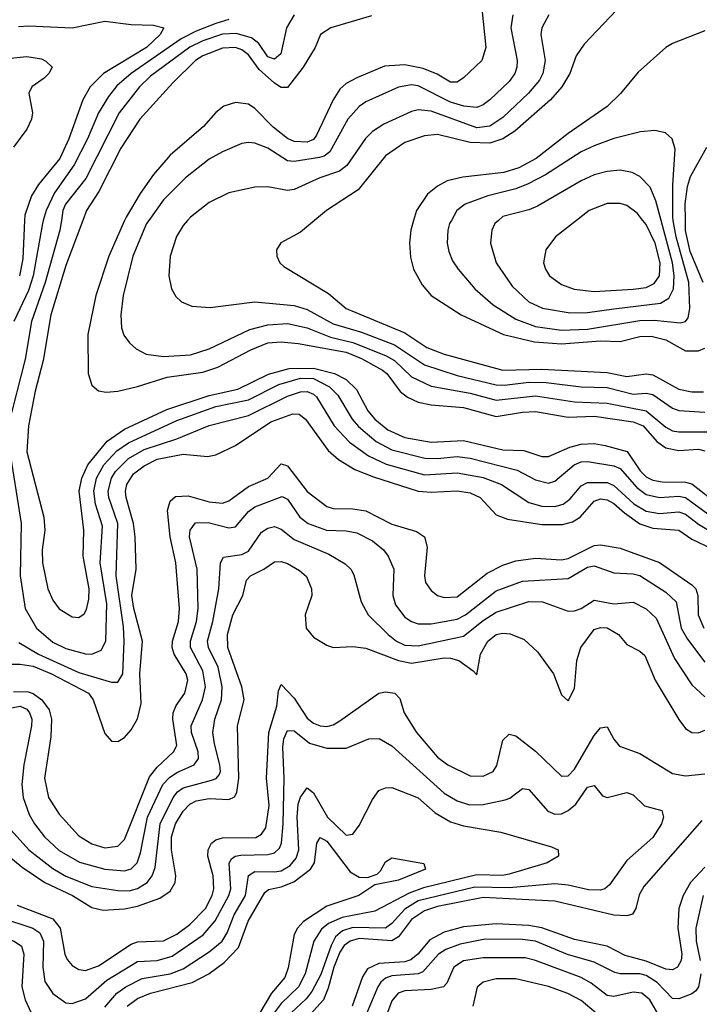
# Model space of a CAD drawing. Header units: inches. Extents: x 990535 to 1117859, y 769386 to 892122.
# Tile 322 of 656: x 1077289 to 1079373, y 777596 to 780615. Entities that reach past the tile are written whole.
import ezdxf

# ---------------------------------------------------------------- set-up
doc = ezdxf.new("R2010")
doc.units = ezdxf.units.IN
doc.header["$MEASUREMENT"] = 0
doc.layers.add('B0777', color=7, linetype='Continuous')
doc.layers.add('B0778', color=7, linetype='Continuous')

msp = doc.modelspace()

# ---------------------------------------------------------------- linework, layer by layer
at = {"layer": 'B0777', "color": 5}
for points, elevation in [([(1077416.4, 780000), (1077411.9, 779970), (1077367, 779810), (1077325.2, 779690), (1077305.3, 779574.7), (1077253.3, 779370)], 3560), ([(1077361, 780000), (1077358.1, 779990), (1077330.1, 779830.1), (1077315.4, 779784.6), (1077271.1, 779690)], 3540), ([(1077303.5, 780000), (1077297.8, 779882.2), (1077288.5, 779830)], 3520), ([(1077482.5, 780000), (1077430, 779861.8), (1077384, 779710), (1077360.7, 779570), (1077335.9, 779475.9), (1077315.5, 779370), (1077310.4, 779290), (1077362.6, 779090), (1077365.7, 779050), (1077357.8, 778990), (1077358.7, 778950), (1077375.4, 778870), (1077390, 778834.9), (1077410, 778809.3), (1077450, 778783.8), (1077470, 778782.3), (1077486.2, 778793.8), (1077493.3, 778806.7), (1077501.1, 778838.9), (1077502.1, 778870), (1077483.6, 778970), (1077484.8, 779050), (1077471.2, 779170), (1077479, 779210), (1077497.4, 779250), (1077556.9, 779323.1), (1077610, 779360), (1077739.5, 779420.5), (1077870, 779462.8), (1077957.2, 779482.8), (1078051.7, 779528.3), (1078114.6, 779545.4), (1078190, 779547.3), (1078253.5, 779530), (1078290, 779511.6), (1078321.4, 779481.4), (1078356, 779416), (1078377.3, 779390), (1078417.9, 779357.9), (1078470, 779334.6), (1078550, 779320.4), (1078650, 779324.6), (1078770, 779296.1), (1078834, 779294), (1078890, 779276), (1078910, 779275.5), (1078975.9, 779304.1), (1079010, 779313.4), (1079050, 779315.4), (1079084.4, 779310), (1079151.4, 779291.4), (1079191.5, 779231.5), (1079210, 779213.9), (1079230, 779203.6), (1079258.7, 779198.7), (1079330, 779197.4), (1079350, 779191.9), (1079410, 779145)], 3580), ([(1077610.3, 780000), (1077561.7, 779890), (1077522.1, 779770), (1077497.6, 779650), (1077498.3, 779530), (1077510, 779494.9), (1077530, 779477.7), (1077553.6, 779473.6), (1077590, 779476.2), (1077650, 779490.1), (1077740.8, 779519.2), (1077850, 779534.1), (1077896.2, 779550), (1077997.1, 779602.9), (1078050, 779624.1), (1078090, 779627.6), (1078142.7, 779622.7), (1078290, 779595.5), (1078336.6, 779576.6), (1078401.1, 779541.1), (1078414.3, 779530), (1078455, 779475), (1078477.9, 779457.9), (1078510, 779442.5), (1078550, 779434.1), (1078650, 779426.6), (1078750, 779398.3), (1078830, 779412.1), (1078870, 779413.7), (1078970, 779396.4), (1079050, 779399.2), (1079170, 779381.9), (1079200.4, 779370), (1079242.1, 779322.1), (1079270, 779302.8), (1079310, 779294.8), (1079370, 779298.1), (1079390, 779293.7)], 3620), ([(1077685, 780000), (1077677.9, 779990), (1077635.7, 779890), (1077605.5, 779770), (1077598.9, 779710), (1077601.3, 779670), (1077608.4, 779648.4), (1077625, 779625), (1077645.8, 779605.8), (1077676.4, 779590), (1077730, 779583.1), (1077812.5, 779587.5), (1077870, 779606.5), (1077994.6, 779665.4), (1078050, 779679.9), (1078110, 779684.2), (1078170, 779670.5), (1078241.4, 779641.4), (1078310, 779625.9), (1078410, 779586), (1078438.3, 779570), (1078490, 779520.1), (1078550, 779491.2), (1078670, 779469.8), (1078750, 779448.6), (1078870, 779462), (1078990, 779443.4), (1079090, 779439.8), (1079210, 779416.4), (1079270, 779365.7), (1079290, 779354.8), (1079310, 779351.3), (1079410, 779351.9)], 3640), ([(1077803.5, 780000), (1077790, 779984.2), (1077769.7, 779950.3), (1077750.2, 779890), (1077745.6, 779830), (1077754, 779790), (1077767.1, 779767.1), (1077784.9, 779750), (1077816.5, 779736.5), (1077873, 779733), (1078009.4, 779750.6), (1078130, 779739.1), (1078170, 779726.3), (1078250, 779683.2), (1078337.1, 779657.1), (1078438.3, 779618.3), (1078530, 779556.8), (1078630, 779524), (1078750, 779496.1), (1078775, 779495), (1078850, 779504.3), (1078903.3, 779503.3), (1079010, 779490), (1079090, 779487.2), (1079170, 779467), (1079210, 779470.6), (1079230, 779466.2), (1079290, 779424.3), (1079310, 779416.7), (1079390, 779411.6)], 3660), ([(1078193, 780000), (1078150, 779964.2), (1078089.2, 779930.8), (1078075.8, 779910), (1078077, 779890), (1078086.7, 779870), (1078098.6, 779858.6), (1078235.6, 779775.6), (1078290.2, 779730), (1078470, 779655.3), (1078537.4, 779610), (1078590.2, 779590), (1078770, 779540.6), (1078890, 779543.5), (1079090, 779533.8), (1079150, 779520.9), (1079210, 779529.4), (1079230, 779526.7), (1079310, 779482.1), (1079350, 779474.7), (1079385.4, 779474.6)], 3680), ([(1078496.6, 780000), (1078487.6, 779970), (1078483.5, 779930), (1078486.9, 779886.9), (1078496.3, 779850), (1078522.3, 779802.3), (1078550.2, 779770), (1078642.2, 779710), (1078771.8, 779650), (1078867.2, 779627.2), (1078950, 779621.3), (1079070, 779631), (1079130, 779628.2), (1079190, 779643.5), (1079225, 779645), (1079270, 779633.3), (1079330, 779600.3), (1079370, 779600.3), (1079390, 779608.3)], 3720), ([(1078612.3, 780000), (1078606.6, 779990), (1078601.3, 779970), (1078599.8, 779930), (1078604.2, 779904.2), (1078616.1, 779876.1), (1078632.9, 779850), (1078684.2, 779790), (1078740.8, 779740.8), (1078810, 779696.8), (1078870, 779674.5), (1078950, 779663.5), (1079030, 779666.9), (1079190, 779693.3), (1079233.8, 779693.8), (1079314.2, 779685.8), (1079330.3, 779689.7), (1079338.5, 779701.5), (1079343.6, 779730), (1079340.3, 779810), (1079301.3, 779950), (1079292.6, 780000)], 3740), ([(1078756.7, 780000), (1078745.5, 779990), (1078736, 779970), (1078732.4, 779930), (1078750.1, 779870), (1078798.4, 779798.4), (1078850, 779750.1), (1078891.3, 779731.3), (1078976.1, 779716.1), (1079030, 779717.4), (1079110, 779729), (1079253.6, 779746.4), (1079278.7, 779761.3), (1079293.1, 779790), (1079295.9, 779830), (1079290.4, 779869.6), (1079255.6, 780000)], 3760), ([(1078995.9, 780000), (1078931.3, 779950), (1078902.2, 779910), (1078895.2, 779870), (1078900.7, 779850), (1078913.6, 779830), (1078950, 779803), (1078989.3, 779789.3), (1079050, 779781.8), (1079170, 779789), (1079210, 779793.7), (1079233.9, 779806.1), (1079250, 779830), (1079253, 779870), (1079237, 779930), (1079210, 779987.4), (1079199.9, 780000)], 3780), ([(1079384, 779810), (1079344.9, 779904.9), (1079330.6, 779969.4), (1079330.1, 780000)], 3720), ([(1077255.8, 779310), (1077293.3, 779070), (1077290.4, 778910.4), (1077305.8, 778810), (1077340.6, 778750), (1077390, 778707.1), (1077430, 778686.9), (1077490, 778670.4), (1077510.2, 778669.8), (1077538.1, 778681.9), (1077552.6, 778710), (1077556.2, 778823.8), (1077535.4, 778950), (1077542.1, 779062.1), (1077521.2, 779130), (1077515.8, 779170), (1077524.6, 779210), (1077546.3, 779250), (1077586.6, 779293.4), (1077622, 779318), (1077770, 779386.5), (1077890, 779429.1), (1077990, 779450), (1078083.1, 779496.9), (1078150, 779516.4), (1078190, 779515.2), (1078238.5, 779490), (1078264.2, 779464.2), (1078308.1, 779390), (1078327.6, 779367.6), (1078381.7, 779321.7), (1078430, 779296.9), (1078531, 779271), (1078570, 779269.6), (1078630, 779276.1), (1078670, 779271), (1078814, 779234), (1078870, 779204.2), (1078910, 779194.6), (1078930, 779200.7), (1078988.4, 779250), (1079010, 779259.4), (1079030, 779260.4), (1079110, 779247.7), (1079130, 779239), (1079180.8, 779180.8), (1079210, 779159.4), (1079250, 779149.8), (1079310, 779154.3), (1079330, 779150.3), (1079410, 779091.8)], 3560), ([(1077286, 778706), (1077346.2, 778670), (1077470, 778613.3), (1077570, 778583.9), (1077590, 778584.4), (1077604.6, 778610), (1077609.1, 778710), (1077606.8, 778753.2), (1077584.4, 778910), (1077589.7, 779070), (1077562.1, 779150), (1077560.1, 779170), (1077569.7, 779210), (1077581.9, 779230), (1077622.4, 779270), (1077670, 779297.1), (1077770.1, 779329.9), (1077870, 779370.7), (1077990, 779401.4), (1078110, 779460.5), (1078150, 779474.4), (1078170, 779475.2), (1078190, 779467.3), (1078198.6, 779458.6), (1078252.6, 779370), (1078299.6, 779319.6), (1078357.8, 779277.8), (1078412.3, 779252.3), (1078530, 779219.9), (1078630, 779225.7), (1078710, 779211.9), (1078765.6, 779190), (1078850, 779134.4), (1078890, 779123.4), (1078930, 779123), (1078955.6, 779130), (1078975.2, 779144.8), (1079010, 779186), (1079030, 779196.2), (1079090, 779195.8), (1079110, 779187.4), (1079171.3, 779131.3), (1079210, 779108.6), (1079250, 779100.9), (1079310, 779105.9), (1079330, 779098.9), (1079370, 779068.5), (1079467.5, 779010)], 3540), ([(1077230, 778639.5), (1077290, 778639.5), (1077330, 778632.5), (1077386, 778610), (1077499.4, 778550), (1077514.2, 778530), (1077550, 778426.4), (1077570, 778403.1), (1077590, 778401.5), (1077610, 778413.8), (1077630, 778437.6), (1077650, 778471.2), (1077661.4, 778518.6), (1077656.9, 778610), (1077665, 778710), (1077638.1, 778810), (1077632.3, 778850), (1077645.3, 778930), (1077642.8, 779030), (1077638, 779070), (1077614.7, 779150), (1077613.1, 779170), (1077616.9, 779190), (1077637.7, 779222.3), (1077670, 779247.4), (1077710, 779267.5), (1077790, 779283), (1077864.4, 779275.6), (1077890, 779281.1), (1077950, 779309.6), (1078058.2, 779381.8), (1078126.4, 779406.4), (1078145.9, 779405.9), (1078165.5, 779390), (1078234.4, 779294.4), (1078266.4, 779266.4), (1078316.5, 779236.5), (1078373.3, 779213.3), (1078510, 779169.5), (1078550, 779166.2), (1078630, 779170.4), (1078670, 779164.5), (1078700.1, 779150), (1078750, 779097.4), (1078784.1, 779084.1), (1078890, 779067.6), (1078953, 779067), (1078983.9, 779076.1), (1079007.1, 779090), (1079050, 779139.4), (1079070, 779146.6), (1079090, 779142.8), (1079110, 779132.3), (1079142.7, 779102.7), (1079190, 779069.6), (1079230, 779055.8), (1079310, 779050.1), (1079350, 779022.5), (1079410, 778994.1)], 3520), ([(1077270, 778554.9), (1077314.4, 778554.4), (1077330, 778549.5), (1077356.7, 778530), (1077378.7, 778498.7), (1077386.1, 778470), (1077383.7, 778416.3), (1077365.1, 778290), (1077377.1, 778230), (1077410, 778179.4), (1077470, 778112.7), (1077510, 778088.2), (1077550, 778076.4), (1077590, 778081.3), (1077610, 778101.2), (1077686.8, 778293.2), (1077710, 778323.6), (1077760.1, 778370), (1077770.6, 778390), (1077758, 778470), (1077759.6, 778490), (1077768, 778512), (1077795.5, 778550), (1077803.8, 778590), (1077799.5, 778610), (1077762.2, 778670), (1077756.4, 778690), (1077757.1, 778710), (1077775.7, 778770), (1077778.8, 778810), (1077767.1, 778950), (1077749.7, 779030), (1077742.2, 779110), (1077750, 779138.5), (1077766.8, 779153.2), (1077804.8, 779155.2), (1077870, 779137.1), (1077910, 779133.2), (1077930, 779139.7), (1077990, 779184.2), (1078050, 779209.3), (1078090, 779253.9), (1078110, 779247), (1078170, 779168.5), (1078230, 779122.5), (1078250, 779116), (1078310, 779115.6), (1078350, 779109.1), (1078430, 779068.9), (1078505.6, 779045.6), (1078530.1, 779030.1), (1078538.1, 778998.1), (1078530.1, 778910.1), (1078533.4, 778890), (1078550, 778864.7), (1078570, 778850.2), (1078590, 778843.8), (1078630, 778845.7), (1078721.9, 778918.1), (1078770, 778942.4), (1078810, 778956.4), (1078870, 778964.3), (1078950, 778958.8), (1078970, 778963.3), (1079050, 779002.6), (1079070, 779005.4), (1079130, 778994.4), (1079250, 778951.3), (1079350, 778882.9), (1079361.8, 778870), (1079368.4, 778850), (1079369.5, 778790), (1079386, 778750)], 3480), ([(1077230, 778498.6), (1077290, 778510.3), (1077310, 778501), (1077318.9, 778490), (1077325.6, 778470), (1077324.5, 778450), (1077301, 778330), (1077295.5, 778270), (1077299.5, 778230), (1077318.1, 778178.1), (1077333.6, 778150), (1077364.6, 778110), (1077410, 778067.4), (1077472, 778032), (1077550, 778010.4), (1077610, 778005.6), (1077630, 778011.8), (1077648.6, 778030), (1077659.2, 778060.8), (1077680.7, 778170), (1077728, 778270), (1077748.1, 778291.9), (1077770, 778306.8), (1077823.2, 778330), (1077837.3, 778350), (1077835.8, 778370), (1077815.3, 778430), (1077814.5, 778450), (1077849.6, 778530), (1077858.2, 778570), (1077850, 778618.8), (1077812.2, 778690), (1077812.1, 778710), (1077830.9, 778770), (1077835.4, 778810), (1077833, 778930), (1077809.3, 779030), (1077811, 779050), (1077827.8, 779072.2), (1077866.5, 779073.5), (1077930, 779056.9), (1077950, 779060.4), (1077990, 779107), (1078010, 779122.1), (1078093.5, 779153.5), (1078110, 779145.1), (1078147.9, 779090), (1078173.1, 779070), (1078229.9, 779050.1), (1078290, 779048.1), (1078322, 779042), (1078370, 779017.1), (1078404.1, 778990), (1078418.6, 778970), (1078435.7, 778930), (1078432.6, 778850), (1078440.7, 778820.7), (1078470, 778783.4), (1078490, 778769.6), (1078510, 778762.9), (1078550, 778763.2), (1078630, 778776.8), (1078655.2, 778790), (1078750, 778864), (1078830, 778893.3), (1078970, 778902.2), (1079030, 778936.3), (1079050, 778940.5), (1079110, 778919), (1079170, 778916.2), (1079190, 778910.8), (1079270, 778859.5), (1079302, 778830), (1079316.7, 778750), (1079335.9, 778715.9), (1079390, 778645)], 3460), ([(1077262.7, 778130), (1077316.7, 778070), (1077390, 778012.3), (1077430, 777989.3), (1077510, 777957.2), (1077590, 777944.6), (1077624.3, 777944.3), (1077650, 777951), (1077679, 777970), (1077695, 777990), (1077704.3, 778015.7), (1077719.3, 778150), (1077759.4, 778230), (1077772.7, 778247.3), (1077790, 778259.8), (1077877, 778283), (1077891.5, 778288.5), (1077900, 778300), (1077904.3, 778310), (1077902.8, 778330), (1077885.5, 778394.5), (1077880.9, 778430), (1077887, 778470), (1077907.5, 778530), (1077909.7, 778570), (1077897.4, 778630), (1077867.4, 778690), (1077864.5, 778710), (1077881, 778770), (1077898.8, 778870), (1077903.9, 778950), (1077913.1, 778966.9), (1077970, 778975.2), (1077990, 778986), (1078030, 779043.6), (1078050, 779056.2), (1078070, 779061), (1078090, 779053.2), (1078130, 779021), (1078236.5, 778976.5), (1078287, 778947), (1078304.5, 778930), (1078313.5, 778913.5), (1078335.3, 778830), (1078356.8, 778790), (1078418, 778730), (1078443.8, 778710), (1078470, 778697), (1078510, 778695.2), (1078650, 778724.8), (1078710, 778773.3), (1078750, 778799.1), (1078850, 778831.8), (1078892.2, 778830), (1078970, 778802), (1078990, 778802.5), (1079010, 778810.1), (1079050, 778835.3), (1079110, 778824.2), (1079170, 778829.1), (1079210, 778809), (1079240.1, 778780.1), (1079296.2, 778656.2), (1079350, 778576), (1079390, 778539.3)], 3440), ([(1077232.3, 778070), (1077296.5, 778016.5), (1077365.3, 777970), (1077450.2, 777930.2), (1077510, 777892.8), (1077544.9, 777884.9), (1077610, 777888.7), (1077650, 777896.9), (1077718.2, 777921.8), (1077750, 777943.4), (1077765, 777970), (1077767.7, 777990), (1077753.8, 778070), (1077754.4, 778110), (1077766.7, 778150), (1077790, 778188.3), (1077810, 778209.7), (1077830, 778220.3), (1077870, 778227.4), (1077930, 778223.8), (1077947.3, 778232.7), (1077954.5, 778245.5), (1077961, 778290), (1077956.7, 778450), (1077976.5, 778530), (1077970.2, 778570), (1077927.1, 778690), (1077925.7, 778730), (1077941.8, 778790), (1077972.8, 778850), (1077983.7, 778896.3), (1077996.8, 778910), (1078037.3, 778930), (1078070, 778953.2), (1078090, 778953.9), (1078110, 778947.8), (1078146.7, 778926.7), (1078167.6, 778907.6), (1078183.7, 778870), (1078184.1, 778850), (1078164.2, 778790), (1078166.8, 778750), (1078190, 778722.3), (1078230, 778697.8), (1078250, 778690.1), (1078310, 778693.6), (1078350, 778688.1), (1078450.2, 778650), (1078490, 778642.2), (1078590, 778658.5), (1078610, 778657.4), (1078635.5, 778650), (1078679.2, 778619.2), (1078690, 778606), (1078701.5, 778670), (1078724, 778710), (1078750, 778730.1), (1078770, 778734.6), (1078792.6, 778732.6), (1078835.2, 778715.2), (1078876.6, 778676.6), (1078925.8, 778610), (1078950, 778544.9), (1078970, 778527.1), (1078990, 778564.9), (1078996.8, 778650), (1079009.7, 778690.3), (1079050, 778745.6), (1079070, 778751.2), (1079090.1, 778750.1), (1079125, 778730), (1079150, 778699.7), (1079190, 778679.3), (1079205.5, 778665.5), (1079237.7, 778590), (1079310, 778469.4), (1079330, 778441.9), (1079350, 778429.1), (1079370, 778428.9), (1079390, 778436.7)], 3420), ([(1077280.4, 777900.4), (1077390, 777858.4), (1077412.9, 777830), (1077427, 777750), (1077433.8, 777733.8), (1077450, 777714.6), (1077470, 777703.1), (1077490, 777700.1), (1077530, 777713.9), (1077630, 777781), (1077650, 777787.3), (1077730, 777791), (1077770, 777811.6), (1077810, 777840.4), (1077858.2, 777890), (1077879, 777930), (1077884.4, 777950), (1077881.9, 777990), (1077865.5, 778050), (1077866.6, 778070), (1077877.2, 778090), (1077890, 778100.5), (1077910, 778106.8), (1078012.2, 778107.8), (1078030, 778117.5), (1078042.9, 778137.1), (1078054, 778206), (1078045.8, 778290), (1078052.8, 778430), (1078077.5, 778510), (1078082.6, 778557.4), (1078090, 778576.5), (1078130, 778534.6), (1078170, 778473.9), (1078190, 778458.2), (1078210, 778450.1), (1078230, 778448.2), (1078250, 778453), (1078270, 778465.1), (1078389.8, 778550), (1078410, 778554.7), (1078438.6, 778550), (1078453.8, 778533.8), (1078467.6, 778490), (1078505, 778430), (1078570, 778354.2), (1078601.2, 778330), (1078670, 778296.4), (1078710, 778295.5), (1078740.6, 778310), (1078751.4, 778328.6), (1078770, 778406), (1078790, 778424.2), (1078810, 778419.7), (1078870, 778372.5), (1078950, 778296.1), (1078970, 778296.6), (1078990, 778317.3), (1079050, 778419.9), (1079070, 778444.4), (1079090, 778447.3), (1079110, 778409.1), (1079127.9, 778387.9), (1079190, 778365.7), (1079290, 778303.6), (1079330, 778297.1), (1079390, 778303.1)], 3380), ([(1077230, 777861.9), (1077329.4, 777829.4), (1077350, 777815.2), (1077361.5, 777790), (1077359.4, 777710), (1077366, 777666), (1077390, 777629.4), (1077430, 777600.7), (1077450, 777598.8), (1077490, 777612.9), (1077555.8, 777670), (1077650, 777727.7), (1077710, 777730.3), (1077756.5, 777743.5), (1077851.1, 777808.9), (1077888.3, 777851.7), (1077929.7, 777930), (1077935.7, 777950), (1077930.6, 778029.4), (1077938.3, 778041.7), (1077949.7, 778050.3), (1077966.6, 778053.4), (1078050, 778055), (1078070, 778061), (1078084.8, 778075.2), (1078091.4, 778090), (1078096.5, 778150), (1078099.6, 778290), (1078095.3, 778384.7), (1078099, 778410), (1078110, 778435.3), (1078130, 778435.2), (1078177.3, 778397.3), (1078230, 778381.1), (1078290, 778381.2), (1078358.7, 778410), (1078391, 778411), (1078430, 778388.5), (1078590, 778243.3), (1078630, 778219.9), (1078668.2, 778208.2), (1078710, 778208.5), (1078777.3, 778222.7), (1078791.9, 778228.1), (1078830, 778257.6), (1078850, 778255.2), (1078907.9, 778187.9), (1078930, 778179.1), (1078950, 778180.6), (1078970, 778190.1), (1078993.7, 778210), (1079030, 778262.2), (1079050, 778267.4), (1079075.5, 778235.5), (1079090, 778230.2), (1079150, 778245.2), (1079170, 778238.5), (1079204.9, 778204.9), (1079258, 778190), (1079263, 778170), (1079256.4, 778150), (1079230, 778107.9), (1079150, 778037.2), (1079097.5, 777962.5), (1079082.6, 777950), (1079070, 777946), (1079032.6, 777947.4), (1078970, 777961.9), (1078930, 777965.5), (1078790, 777952.8), (1078684.2, 777955.8), (1078510, 777913.2), (1078470, 777887.8), (1078430, 777844.4), (1078410, 777829.5), (1078310, 777831.9), (1078278.8, 777821.2), (1078257, 777803), (1078243.5, 777776.5), (1078212.3, 777687.7), (1078184.6, 777635.4), (1078167.3, 777612.7), (1078121.4, 777570)], 3360), ([(1077550, 777587.7), (1077586.3, 777630), (1077614.2, 777650), (1077664.5, 777675.5), (1077750, 777690), (1077790, 777704.6), (1077870, 777757), (1077909.2, 777790), (1077925.2, 777814.8), (1077945.9, 777870), (1077981.4, 777930), (1077990, 777990.6), (1078010, 778003.5), (1078070, 778002.1), (1078090, 778005.9), (1078118, 778022), (1078136.2, 778043.8), (1078144.2, 778070), (1078139.2, 778170), (1078143, 778210), (1078150, 778231.8), (1078170, 778259.6), (1078190, 778244.4), (1078232.7, 778170), (1078290, 778114.8), (1078310, 778117.6), (1078330, 778144.8), (1078370, 778224.2), (1078390, 778252), (1078410, 778260.3), (1078430, 778261.3), (1078510, 778228.9), (1078562.8, 778182.8), (1078610, 778155.4), (1078650, 778143.2), (1078763.9, 778123.9), (1078919.5, 778079.5), (1078939.5, 778070), (1078940.3, 778050), (1078906, 778030), (1078790, 777994.8), (1078768.8, 777991.2), (1078690, 777993.1), (1078527, 777953), (1078483, 777937), (1078378.1, 777881.9), (1078277.2, 777862.8), (1078235.7, 777844.3), (1078213.9, 777826.1), (1078190.7, 777790), (1078163.5, 777690), (1078143.5, 777650), (1078090, 777598.8), (1078034.8, 777525.2)], 3340), ([(1079379.9, 778160.1), (1079202.6, 777957.4), (1079187.9, 777932.1), (1079177.7, 777890), (1079167.3, 777872.7), (1079150, 777867), (1079110.7, 777869.3), (1078930, 777912.1), (1078710, 777923.5), (1078570, 777895.7), (1078530, 777882.9), (1078490, 777856.6), (1078450, 777803.3), (1078430, 777790.8), (1078330, 777797.5), (1078302.2, 777790), (1078283.8, 777776.2), (1078270, 777756.2), (1078252.1, 777710), (1078234.8, 777645.2), (1078220.4, 777610), (1078148.1, 777530)], 3380), ([(1077618.1, 777590), (1077650, 777614.3), (1077689.4, 777630.6), (1077817.1, 777662.9), (1077868.4, 777690), (1077916, 777724), (1077959.3, 777770), (1077989.3, 777850.7), (1078040.8, 777939.2), (1078051.5, 777948.5), (1078090, 777956.2), (1078128.8, 777971.3), (1078180.3, 778010), (1078193.1, 778030), (1078199.9, 778090), (1078210, 778107.8), (1078230, 778096.5), (1078302.4, 778002.4), (1078330, 777985.8), (1078355.4, 777984.6), (1078384.4, 777995.6), (1078395.1, 778004.9), (1078410, 778032.7), (1078430, 778045.3), (1078527.5, 778027.5), (1078533.4, 778010), (1078450, 777976.7), (1078377.6, 777962.4), (1078328.8, 777930), (1078230, 777897.2), (1078158.4, 777850), (1078140.4, 777830), (1078130.6, 777810), (1078112.2, 777707.8), (1078101.8, 777678.2), (1078061.1, 777630), (1078025, 777570)], 3320), ([(1079390, 778016.4), (1079345.8, 777970), (1079322.7, 777930), (1079309.7, 777890), (1079306.4, 777830), (1079318.7, 777750), (1079317, 777730), (1079305.2, 777710), (1079290, 777701.9), (1079270, 777703.8), (1079210, 777728.4), (1079145.6, 777745.6), (1079090, 777774.2), (1078990, 777794.5), (1078890, 777830.8), (1078850, 777837.9), (1078750, 777842.7), (1078650, 777834), (1078590, 777817.6), (1078546.2, 777793.8), (1078509.2, 777750), (1078488, 777732), (1078470, 777726.5), (1078390, 777720.8), (1078355.3, 777704.7), (1078339.3, 777680.7), (1078308.6, 777590)], 3420), ([(1079384, 777930), (1079362.2, 777830), (1079362.7, 777790), (1079374.8, 777730)], 3440), ([(1077045.1, 777570), (1077058, 777610), (1077105.7, 777690), (1077117, 777730), (1077127.7, 777812.3), (1077139.2, 777820.8), (1077150, 777823.1), (1077255.2, 777795.2), (1077271.6, 777790), (1077294, 777774), (1077301.4, 777750), (1077295.2, 777650), (1077305.7, 777610), (1077324.2, 777570)], 3340), ([(1079377.1, 777690), (1079370.4, 777649.6), (1079362.4, 777637.6), (1079350, 777628), (1079310, 777613.1), (1079290, 777613.8), (1079243.3, 777663.3), (1079210, 777684.3), (1079190, 777689.5), (1079130, 777689.3), (1079113.3, 777693.3), (1079050, 777725.8), (1078968.6, 777748.6), (1078870, 777789.7), (1078830, 777794.9), (1078715.5, 777795.5), (1078639, 777781), (1078595.4, 777764.6), (1078572.5, 777750), (1078524.5, 777695.5), (1078510, 777689.5), (1078430, 777683.1), (1078410, 777676), (1078395.9, 777664.1), (1078386.3, 777650), (1078319.3, 777490)], 3440), ([(1079250, 777558.6), (1079221.3, 777610), (1079196.5, 777630), (1079170, 777633.5), (1079110, 777619.6), (1079090, 777623.6), (1079041.2, 777661.2), (1079010, 777678.8), (1078870, 777730.9), (1078838.1, 777738.1), (1078710, 777738.1), (1078650, 777729.6), (1078620.3, 777710), (1078598.6, 777661.4), (1078588.3, 777650), (1078550, 777641.3), (1078470, 777637.8), (1078449.6, 777630), (1078430, 777607), (1078397.6, 777522.4)], 3460), ([(1079070, 777557.6), (1079010, 777607.6), (1078969.5, 777629.5), (1078910, 777651.2), (1078810, 777674.2), (1078750, 777674.6), (1078710, 777664.3), (1078691.7, 777648.3), (1078678.6, 777590)], 3480)]:
    msp.add_lwpolyline(points, dxfattribs=dict(at, elevation=elevation))
at = {"layer": 'B0778', "color": 5}
for points, elevation in [([(1079218.1, 780750), (1079019.3, 780540.7), (1078995.4, 780504.6), (1078975.2, 780450), (1078951.4, 780410), (1078916, 780370), (1078806.4, 780273.6), (1078769.8, 780250.2), (1078730, 780237.3), (1078670, 780238.8), (1078570, 780263), (1078530, 780259.3), (1078470, 780238.9), (1078410, 780197.5), (1078326.1, 780093.9), (1078229, 780030), (1078193, 780000)], 3680), ([(1078705.4, 780650), (1078718.1, 780530), (1078705.4, 780490), (1078650, 780437.1), (1078630, 780424), (1078610, 780423.6), (1078568.8, 780448.8), (1078525.7, 780465.7), (1078470, 780477), (1078407.5, 780472.5), (1078322.8, 780437.2), (1078290, 780419.9), (1078270, 780402.2), (1078249.4, 780370), (1078198.7, 780261.3), (1078190, 780248.1), (1078170, 780239.6), (1078130, 780242.4), (1078110, 780250.9), (1078065.4, 780285.4), (1078010, 780342.7), (1077990, 780356.2), (1077950, 780361.1), (1077914.6, 780350), (1077890, 780330.6), (1077851.8, 780288.2), (1077750, 780200.5), (1077699, 780141), (1077657.6, 780082.4), (1077614.7, 780010), (1077610.3, 780000)], 3620), ([(1078130, 780630.4), (1078107, 780590), (1078089.7, 780510.3), (1078070, 780494.6), (1078050, 780501.6), (1078022.4, 780542.4), (1077999.9, 780559.9), (1077952.9, 780572.9), (1077910.6, 780570.6), (1077850, 780550.7), (1077810, 780531.6), (1077690, 780442.4), (1077656.1, 780410), (1077593.5, 780330), (1077491.3, 780128.7), (1077429, 780050), (1077421, 780030), (1077416.4, 780000)], 3560), ([(1078367.6, 780627.6), (1078242.8, 780590), (1078210.5, 780570), (1078194.3, 780530), (1078157.8, 780470), (1078110, 780408), (1078090, 780407), (1078070, 780420.3), (1078023.2, 780463.2), (1077990, 780507.6), (1077970, 780523.3), (1077949.9, 780529.9), (1077910, 780528.4), (1077850, 780504.5), (1077827.7, 780490), (1077758, 780422), (1077656.9, 780310), (1077599, 780221), (1077531.1, 780088.9), (1077493.9, 780030), (1077482.5, 780000)], 3580), ([(1078801.2, 780630), (1078794.6, 780590), (1078814.1, 780490), (1078813.3, 780470), (1078806.8, 780450), (1078790, 780426), (1078730, 780369.9), (1078710, 780354), (1078690, 780346.2), (1078650.1, 780349.9), (1078610, 780362.6), (1078510, 780412.6), (1078490, 780415.8), (1078450, 780408.6), (1078350, 780363.5), (1078330, 780349.4), (1078295, 780310), (1078239.2, 780210), (1078222.7, 780197.3), (1078207.6, 780192.4), (1078130, 780180.1), (1078110, 780183), (1078050, 780221.2), (1078010, 780236.7), (1077990, 780239.3), (1077970, 780236.1), (1077910, 780209.9), (1077870, 780187.7), (1077796.8, 780130), (1077730, 780063), (1077685, 780000)], 3640), ([(1078910.7, 780630), (1078889.7, 780590.3), (1078886.6, 780570), (1078899.5, 780490), (1078892.4, 780450), (1078882.2, 780430), (1078848.8, 780390), (1078770, 780315.1), (1078730, 780288.8), (1078690, 780284.2), (1078550, 780335), (1078510, 780339.5), (1078490, 780334.3), (1078405.3, 780294.7), (1078370, 780272.5), (1078349, 780251), (1078291.6, 780168.4), (1078269.4, 780150.6), (1078209.2, 780130), (1078130, 780094.4), (1078110, 780091.5), (1078050, 780102.4), (1078010, 780101.8), (1077930, 780084.2), (1077870, 780055.2), (1077812.1, 780010), (1077803.5, 780000)], 3660), ([(1077285.2, 780594.8), (1077317.1, 780597.1), (1077450, 780590.5), (1077550, 780610.6), (1077630, 780600.5), (1077699, 780599), (1077731.1, 780590), (1077719.5, 780570), (1077677.9, 780530), (1077545.4, 780450), (1077505.2, 780410), (1077482.7, 780370), (1077439, 780250), (1077411.5, 780190), (1077346.1, 780110), (1077324.5, 780075.5), (1077304.3, 780015.7), (1077303.5, 780000)], 3520), ([(1077930, 780615.7), (1077890, 780604), (1077830, 780580.7), (1077783.7, 780556.3), (1077630.4, 780450), (1077586.9, 780413.1), (1077560.5, 780379.5), (1077530.6, 780329.4), (1077497, 780250), (1077455.7, 780170), (1077395.6, 780084.4), (1077369.8, 780030), (1077361, 780000)], 3540), ([(1079390, 780581.4), (1079290, 780542.5), (1079270, 780529.8), (1079185.1, 780454.9), (1079131.4, 780388.6), (1079090.4, 780349.6), (1078970, 780266.8), (1078872.1, 780190), (1078818.7, 780161.3), (1078773.3, 780146.7), (1078647.2, 780132.8), (1078599, 780121), (1078570, 780105.3), (1078539.2, 780080.8), (1078505.7, 780030), (1078496.6, 780000)], 3720), ([(1077250, 780496.7), (1077310, 780502.4), (1077355, 780495), (1077368.5, 780488.5), (1077387.9, 780470), (1077377.5, 780450), (1077363.9, 780436.1), (1077325.9, 780410), (1077316.3, 780390), (1077327.9, 780330), (1077325.1, 780310), (1077310, 780279.8), (1077270, 780224.7)], 3480), ([(1079292.6, 780000), (1079290.9, 780010), (1079291.1, 780108.9), (1079298.1, 780218.1), (1079289.8, 780249.8), (1079268.5, 780268.5), (1079235.8, 780275.8), (1079191.9, 780271.9), (1079110, 780251.5), (1079050, 780229), (1079010, 780209.9), (1078900.7, 780139.3), (1078848.1, 780111.9), (1078810, 780096.6), (1078724.3, 780075.7), (1078654.7, 780050), (1078629.5, 780030), (1078612.3, 780000)], 3740), ([(1079330.1, 780000), (1079329.4, 780050.6), (1079336.3, 780103.7), (1079345.2, 780134.8), (1079395.8, 780224.2)], 3720), ([(1079255.6, 780000), (1079239.7, 780059.7), (1079221.5, 780101.5), (1079190, 780134.9), (1079166.9, 780146.9), (1079130, 780154.2), (1079090, 780150.4), (1079050, 780139.4), (1079010, 780121.3), (1078876.5, 780043.5), (1078850, 780032.5), (1078770, 780011.9), (1078756.7, 780000)], 3760), ([(1079199.9, 780000), (1079182.2, 780022.2), (1079150, 780045.4), (1079130, 780051.8), (1079090, 780051.3), (1079034.7, 780030), (1078995.9, 780000)], 3780)]:
    msp.add_lwpolyline(points, dxfattribs=dict(at, elevation=elevation))

doc.saveas('drawing.dxf')
